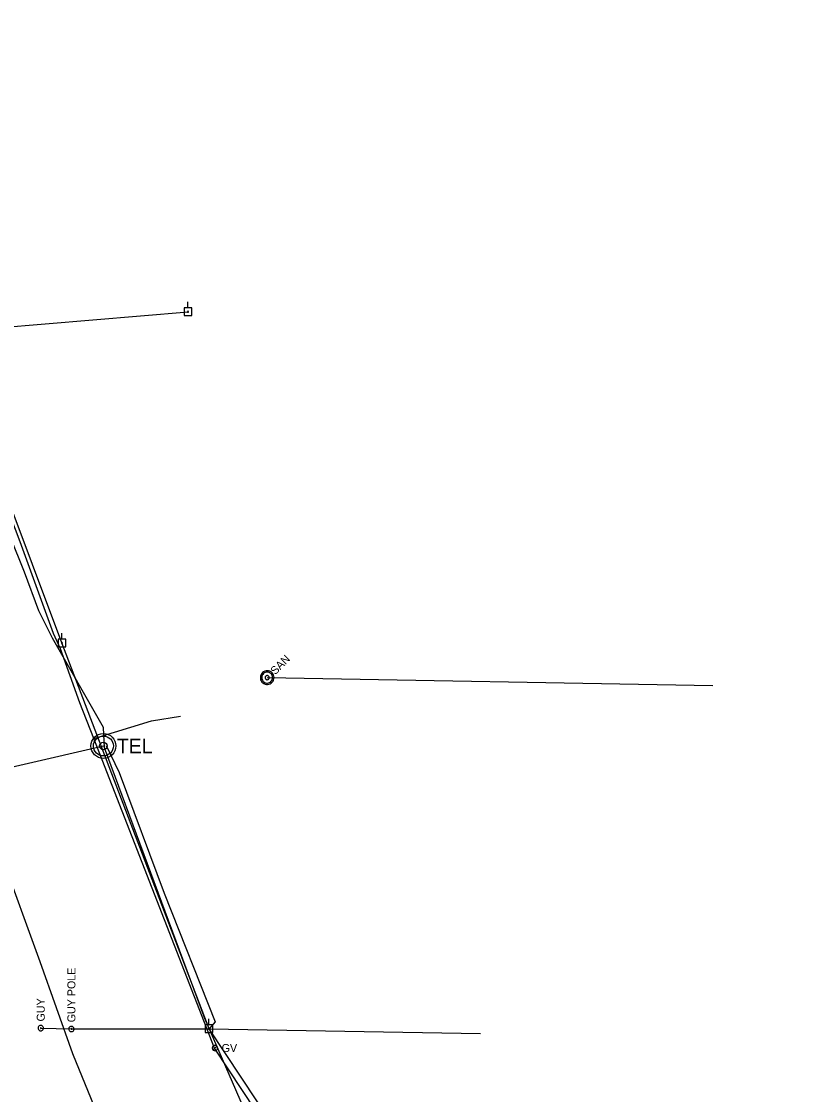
# Model space of a CAD drawing. Extents: x 596028 to 606371, y 330010 to 403088.
# Drawn here: x 602474 to 602849, y 353913 to 354429 of the extents above; entities that cross this region are included whole.
import ezdxf

# ---------------------------------------------------------------- set-up
doc = ezdxf.new("R2010")
doc.units = 0
for name, color, linetype in [('E_UTL_EGuyPole', 7, 'Continuous'), ('E_UTL_EGuyWire', 7, 'Continuous'), ('E_UTL_EPowerPole', 7, 'Continuous'), ('E_UTL_G', 7, 'Continuous'), ('E_UTL_G_UG', 7, 'Continuous'), ('E_UTL_Overhead', 7, 'Continuous'), ('E_UTL_SAN_MH', 7, 'Continuous'), ('E_UTL_SAN_UG', 7, 'Continuous'), ('E_UTL_T_MH', 7, 'Continuous'), ('E_UTL_T_UG', 7, 'Continuous'), ('E_UTL_W_UG', 7, 'Continuous')]:
    doc.layers.add(name, color=color, linetype=linetype)

msp = doc.modelspace()

# ---------------------------------------------------------------- linework, layer by layer
at = {"layer": 'E_UTL_EGuyPole'}
for points in [[(602498.42, 353945.76), (602498.18, 353945.74), (602497.95, 353945.67), (602497.73, 353945.56), (602497.54, 353945.41), (602497.38, 353945.22), (602497.25, 353945.01), (602497.17, 353944.78), (602497.14, 353944.54), (602497.15, 353944.3), (602497.21, 353944.06), (602497.31, 353943.84), (602497.45, 353943.64), (602497.63, 353943.47), (602497.83, 353943.34), (602498.06, 353943.25), (602498.3, 353943.2), (602498.54, 353943.2), (602498.78, 353943.25), (602499.01, 353943.34), (602499.22, 353943.47), (602499.39, 353943.64), (602499.53, 353943.84), (602499.63, 353944.06), (602499.69, 353944.3), (602499.7, 353944.54), (602499.67, 353944.78), (602499.59, 353945.01), (602499.47, 353945.22), (602499.31, 353945.41), (602499.12, 353945.56), (602498.9, 353945.67), (602498.66, 353945.74), (602498.42, 353945.76)], [(602498.42, 353944.64), (602498.39, 353944.64), (602498.36, 353944.63), (602498.34, 353944.61), (602498.31, 353944.59), (602498.29, 353944.57), (602498.28, 353944.54), (602498.27, 353944.52), (602498.26, 353944.49), (602498.26, 353944.46), (602498.27, 353944.43), (602498.28, 353944.4), (602498.3, 353944.37), (602498.32, 353944.35), (602498.35, 353944.34), (602498.38, 353944.32), (602498.41, 353944.32), (602498.44, 353944.32), (602498.47, 353944.32), (602498.5, 353944.34), (602498.52, 353944.35), (602498.54, 353944.37), (602498.56, 353944.4), (602498.57, 353944.43), (602498.58, 353944.46), (602498.58, 353944.49), (602498.58, 353944.52), (602498.57, 353944.54), (602498.55, 353944.57), (602498.53, 353944.59), (602498.51, 353944.61), (602498.48, 353944.63), (602498.45, 353944.64), (602498.42, 353944.64)]]:
    msp.add_lwpolyline(points, dxfattribs=at)
at = {"layer": 'E_UTL_EGuyWire'}
for p, q in [((602483.67, 353944.9), (602498.42, 353944.48)), ((602498.42, 353944.48), (602564.68, 353944.62))]:
    msp.add_line(p, q, dxfattribs=at)
for points in [[(602483.67, 353946.18), (602483.43, 353946.16), (602483.19, 353946.09), (602482.97, 353945.97), (602482.78, 353945.82), (602482.62, 353945.64), (602482.5, 353945.43), (602482.42, 353945.2), (602482.39, 353944.96), (602482.4, 353944.71), (602482.46, 353944.48), (602482.56, 353944.25), (602482.7, 353944.05), (602482.87, 353943.89), (602483.08, 353943.75), (602483.31, 353943.66), (602483.55, 353943.62), (602483.79, 353943.62), (602484.03, 353943.66), (602484.26, 353943.75), (602484.46, 353943.89), (602484.64, 353944.05), (602484.78, 353944.25), (602484.88, 353944.48), (602484.94, 353944.71), (602484.95, 353944.96), (602484.92, 353945.2), (602484.84, 353945.43), (602484.71, 353945.64), (602484.55, 353945.82), (602484.36, 353945.97), (602484.14, 353946.09), (602483.91, 353946.16), (602483.67, 353946.18)], [(602483.67, 353945.06), (602483.64, 353945.05), (602483.61, 353945.04), (602483.58, 353945.03), (602483.56, 353945.01), (602483.54, 353944.99), (602483.52, 353944.96), (602483.51, 353944.93), (602483.51, 353944.9), (602483.51, 353944.87), (602483.52, 353944.84), (602483.53, 353944.81), (602483.55, 353944.79), (602483.57, 353944.77), (602483.59, 353944.75), (602483.62, 353944.74), (602483.65, 353944.74), (602483.68, 353944.74), (602483.71, 353944.74), (602483.74, 353944.75), (602483.77, 353944.77), (602483.79, 353944.79), (602483.81, 353944.81), (602483.82, 353944.84), (602483.83, 353944.87), (602483.83, 353944.9), (602483.82, 353944.93), (602483.81, 353944.96), (602483.8, 353944.99), (602483.78, 353945.01), (602483.75, 353945.03), (602483.73, 353945.04), (602483.7, 353945.05), (602483.67, 353945.06)]]:
    msp.add_lwpolyline(points, dxfattribs=at)
at = {"layer": 'E_UTL_EPowerPole'}
for points in [[(602554.53, 354291.46), (602554.53, 354294.37)], [(602556.37, 354291.46), (602552.68, 354291.46)], [(602552.68, 354291.46), (602552.68, 354287.77)], [(602552.68, 354287.77), (602556.37, 354287.77)], [(602554.8, 354289.62), (602554.79, 354289.67), (602554.78, 354289.71), (602554.76, 354289.75), (602554.73, 354289.79), (602554.7, 354289.82), (602554.66, 354289.84), (602554.62, 354289.85), (602554.57, 354289.86), (602554.53, 354289.86), (602554.48, 354289.85), (602554.44, 354289.83), (602554.4, 354289.8), (602554.37, 354289.77), (602554.35, 354289.73), (602554.33, 354289.69), (602554.32, 354289.64), (602554.32, 354289.6), (602554.33, 354289.55), (602554.35, 354289.51), (602554.37, 354289.47), (602554.4, 354289.44), (602554.44, 354289.41), (602554.48, 354289.4), (602554.53, 354289.39), (602554.57, 354289.38), (602554.62, 354289.39), (602554.66, 354289.4), (602554.7, 354289.43), (602554.73, 354289.46), (602554.76, 354289.49), (602554.78, 354289.53), (602554.79, 354289.58), (602554.8, 354289.62)], [(602556.37, 354287.77), (602556.37, 354291.46)], [(602493.83, 354132.07), (602493.83, 354134.98)], [(602495.67, 354132.07), (602491.98, 354132.07)], [(602491.98, 354132.07), (602491.98, 354128.38)], [(602491.98, 354128.38), (602495.67, 354128.38)], [(602494.1, 354130.23), (602494.09, 354130.28), (602494.08, 354130.32), (602494.06, 354130.36), (602494.03, 354130.4), (602494, 354130.42), (602493.96, 354130.45), (602493.91, 354130.46), (602493.87, 354130.47), (602493.82, 354130.47), (602493.78, 354130.46), (602493.74, 354130.44), (602493.7, 354130.41), (602493.67, 354130.38), (602493.65, 354130.34), (602493.63, 354130.3), (602493.62, 354130.25), (602493.62, 354130.21), (602493.63, 354130.16), (602493.65, 354130.12), (602493.67, 354130.08), (602493.7, 354130.05), (602493.74, 354130.02), (602493.78, 354130.01), (602493.82, 354129.99), (602493.87, 354129.99), (602493.91, 354130), (602493.96, 354130.01), (602494, 354130.04), (602494.03, 354130.07), (602494.06, 354130.1), (602494.08, 354130.14), (602494.09, 354130.19), (602494.1, 354130.23)], [(602495.67, 354128.38), (602495.67, 354132.07)], [(602566.49, 353946.46), (602562.81, 353946.46)], [(602562.81, 353946.46), (602562.81, 353942.77)], [(602564.65, 353946.46), (602564.65, 353949.37)], [(602566.49, 353942.77), (602566.49, 353946.46)], [(602562.81, 353942.77), (602566.49, 353942.77)], [(602564.92, 353944.62), (602564.92, 353944.67), (602564.9, 353944.71), (602564.88, 353944.75), (602564.85, 353944.79), (602564.82, 353944.82), (602564.78, 353944.84), (602564.74, 353944.85), (602564.69, 353944.86), (602564.65, 353944.86), (602564.6, 353944.85), (602564.56, 353944.83), (602564.52, 353944.8), (602564.49, 353944.77), (602564.47, 353944.73), (602564.45, 353944.69), (602564.44, 353944.64), (602564.44, 353944.6), (602564.45, 353944.55), (602564.47, 353944.51), (602564.49, 353944.47), (602564.52, 353944.44), (602564.56, 353944.42), (602564.6, 353944.4), (602564.65, 353944.39), (602564.69, 353944.38), (602564.74, 353944.39), (602564.78, 353944.41), (602564.82, 353944.43), (602564.85, 353944.46), (602564.88, 353944.49), (602564.9, 353944.53), (602564.92, 353944.58), (602564.92, 353944.62)]]:
    msp.add_lwpolyline(points, dxfattribs=at)
at = {"layer": 'E_UTL_G'}
for points in [[(602568.82, 353935.33), (602568.8, 353935.57), (602568.73, 353935.8), (602568.62, 353936.02), (602568.47, 353936.21), (602568.28, 353936.37), (602568.07, 353936.49), (602567.84, 353936.57), (602567.6, 353936.61), (602567.36, 353936.6), (602567.12, 353936.54), (602566.9, 353936.44), (602566.7, 353936.3), (602566.53, 353936.12), (602566.4, 353935.92), (602566.31, 353935.69), (602566.26, 353935.45), (602566.26, 353935.21), (602566.31, 353934.97), (602566.4, 353934.74), (602566.53, 353934.53), (602566.7, 353934.36), (602566.9, 353934.22), (602567.12, 353934.11), (602567.36, 353934.06), (602567.6, 353934.05), (602567.84, 353934.08), (602568.07, 353934.16), (602568.28, 353934.28), (602568.47, 353934.44), (602568.62, 353934.63), (602568.73, 353934.85), (602568.8, 353935.08), (602568.82, 353935.33)], [(602566.63, 353934.42), (602568.45, 353936.23)]]:
    msp.add_lwpolyline(points, dxfattribs=at)
at = {"layer": 'E_UTL_G_UG'}
for points in [[(602567.33, 353935.25), (602513.3, 354074.04), (602509.28, 354084.29), (602502.51, 354101.37), (602493.16, 354127.48), (602489.86, 354134.81), (602473.74, 354178.91), (602424.16, 354309.47), (602411.07, 354316.49), (602403.37, 354338.05), (602390.66, 354370.81), (602365.86, 354444.4), (602368.66, 354450.07), (602351.4, 354499.98), (602335.94, 354547.15), (602320.16, 354593.73), (602300.78, 354657.82), (602304.19, 354663.88), (602307.43, 354667.03)], [(602509.28, 354084.29), (602536.98, 354092.84), (602550.94, 354095.07)], [(602733.76, 353683.78), (602567.33, 353935.25)]]:
    msp.add_lwpolyline(points, dxfattribs=at)
at = {"layer": 'E_UTL_Overhead'}
for p, q in [((602437.69, 354279.84), (602554.56, 354289.62)), ((602564.68, 353944.62), (602695.38, 353942.28))]:
    msp.add_line(p, q, dxfattribs=at)
for points in [[(602564.68, 353944.62), (602493.86, 354130.23), (602437.69, 354279.84), (602377.58, 354448.35), (602318.36, 354619.69), (602300.73, 354721.7), (602278.59, 354786.86), (602257.42, 354907.01), (602299.46, 355189.8), (602322, 355319.77), (602218, 355394.92), (602339.56, 355565.71)], [(602931.16, 353554.23), (602765.19, 353664.71), (602714.7, 353730.52), (602664.33, 353794.06), (602564.68, 353944.62)]]:
    msp.add_lwpolyline(points, dxfattribs=at)
at = {"layer": 'E_UTL_SAN_MH'}
for points in [[(602594.99, 354115.9), (602594.51, 354116.3), (602593.96, 354116.6), (602593.36, 354116.79), (602592.74, 354116.86), (602592.11, 354116.82), (602591.5, 354116.66), (602590.94, 354116.38), (602590.44, 354116.01), (602590.02, 354115.54), (602589.69, 354115.01), (602589.47, 354114.42), (602589.37, 354113.8), (602589.38, 354113.17), (602589.51, 354112.56), (602589.76, 354111.98), (602590.11, 354111.46), (602590.56, 354111.02), (602591.08, 354110.67), (602591.65, 354110.42), (602592.27, 354110.29), (602592.89, 354110.27), (602593.51, 354110.38), (602594.1, 354110.6), (602594.64, 354110.92), (602595.1, 354111.34), (602595.48, 354111.85), (602595.75, 354112.41), (602595.91, 354113.02), (602595.96, 354113.64), (602595.88, 354114.27), (602595.69, 354114.86), (602595.39, 354115.41), (602594.99, 354115.9)], [(602594.52, 354115.43), (602594.14, 354115.75), (602593.7, 354115.99), (602593.22, 354116.14), (602592.72, 354116.2), (602592.22, 354116.17), (602591.74, 354116.04), (602591.28, 354115.82), (602590.88, 354115.52), (602590.54, 354115.15), (602590.28, 354114.72), (602590.11, 354114.25), (602590.02, 354113.75), (602590.04, 354113.25), (602590.14, 354112.76), (602590.34, 354112.3), (602590.62, 354111.88), (602590.98, 354111.53), (602591.39, 354111.25), (602591.85, 354111.05), (602592.34, 354110.94), (602592.85, 354110.93), (602593.34, 354111.01), (602593.81, 354111.19), (602594.24, 354111.45), (602594.61, 354111.79), (602594.91, 354112.19), (602595.13, 354112.64), (602595.26, 354113.13), (602595.3, 354113.63), (602595.24, 354114.13), (602595.09, 354114.6), (602594.84, 354115.04), (602594.52, 354115.43)], [(602593.36, 354114.26), (602593.21, 354114.38), (602593.05, 354114.47), (602592.87, 354114.53), (602592.68, 354114.55), (602592.49, 354114.54), (602592.31, 354114.49), (602592.14, 354114.41), (602591.99, 354114.3), (602591.87, 354114.16), (602591.77, 354114), (602591.7, 354113.82), (602591.67, 354113.63), (602591.68, 354113.45), (602591.72, 354113.26), (602591.79, 354113.09), (602591.89, 354112.93), (602592.03, 354112.8), (602592.18, 354112.69), (602592.36, 354112.62), (602592.54, 354112.58), (602592.73, 354112.58), (602592.91, 354112.61), (602593.09, 354112.67), (602593.25, 354112.77), (602593.39, 354112.9), (602593.5, 354113.05), (602593.59, 354113.22), (602593.63, 354113.4), (602593.65, 354113.59), (602593.63, 354113.77), (602593.57, 354113.95), (602593.48, 354114.12), (602593.36, 354114.26)]]:
    msp.add_lwpolyline(points, dxfattribs=at)
at = {"layer": 'E_UTL_SAN_UG'}
msp.add_line((602592.66, 354113.56), (602807.17, 354109.72), dxfattribs=at)
at = {"layer": 'E_UTL_T_MH'}
for radius in [6, 4.8, 1.8]:
    msp.add_circle((602513.83, 354080.67), radius, dxfattribs=at)
at = {"layer": 'E_UTL_T_UG'}
for points in [[(602514.41, 354079.79), (602513.8, 354089.52), (602489.38, 354132.5), (602482.72, 354145.77), (602475.84, 354164.25), (602461.64, 354199.4), (602454.84, 354217.73), (602429.18, 354279.56)], [(602515.18, 354080.91), (602521.47, 354067.9), (602543.05, 354009.79), (602567.61, 353947.91), (602564.68, 353944.62)], [(602277.12, 354024.84), (602279.06, 354025.69), (602280.38, 354026.9), (602513.83, 354080.67)], [(602693.46, 353695.55), (602646.51, 353760.23), (602628.18, 353798.86), (602602.98, 353852.57), (602592.94, 353879.83), (602562.66, 353949.5), (602514.41, 354079.79)]]:
    msp.add_lwpolyline(points, dxfattribs=at)
at = {"layer": 'E_UTL_W_UG'}
msp.add_lwpolyline([(602519.71, 353882.33), (602499.1, 353932.56), (602483.38, 353976.73), (602464.69, 354028.43), (602443.41, 354079.4), (602421.75, 354135.84), (602395.59, 354205.97), (602374.82, 354260.73), (602361.49, 354295.49), (602335.95, 354363.85), (602321.82, 354406.9), (602309.64, 354441.14), (602292.34, 354494.31), (602270.51, 354564.09), (602246.81, 354642.45), (602227.76, 354713.42), (602213.41, 354781.39), (602204.98, 354829.36), (602198.21, 354880.51), (602190.23, 354962.78)], dxfattribs=at)

# ---------------------------------------------------------------- texts
at = {"layer": 'E_UTL_EGuyPole'}
msp.add_text('GUY POLE', height=3.85, rotation=90, dxfattribs=at).set_placement((602500.35, 353947.69))
at = {"layer": 'E_UTL_EGuyWire'}
msp.add_text('GUY', height=3.85, rotation=90, dxfattribs=at).set_placement((602485.59, 353948.1))
at = {"layer": 'E_UTL_G'}
msp.add_text('GV', height=3.85, dxfattribs=at).set_placement((602570.75, 353933.4))
at = {"layer": 'E_UTL_SAN_MH'}
msp.add_text('SAN', height=3.849, rotation=45, dxfattribs=at).set_placement((602596.55, 354114.71))
at = {"layer": 'E_UTL_T_MH'}
msp.add_text('TEL', height=6.998, dxfattribs=at).set_placement((602520.31, 354077.14))

doc.saveas('drawing.dxf')
